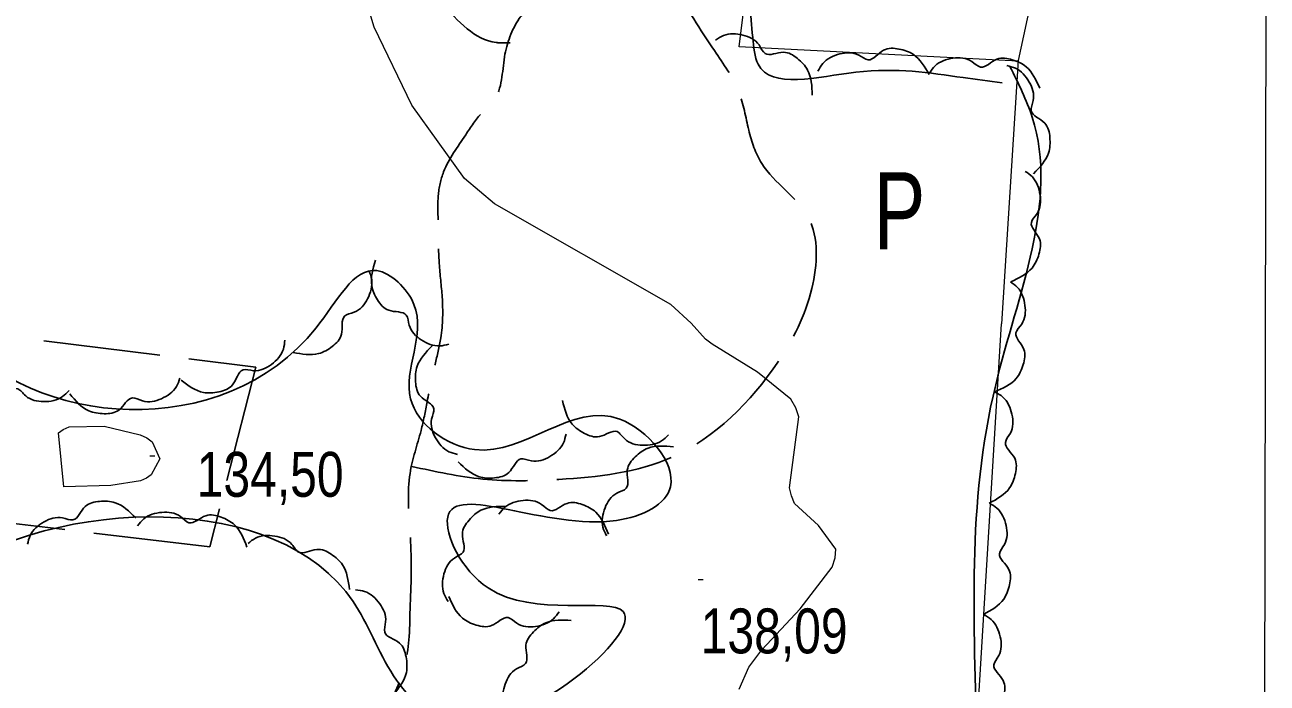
# Model space of a CAD drawing. Extents: x 483843 to 488449, y 4381269 to 4384483.
# Drawn here: x 487435.9 to 487678, y 4383843 to 4383971.3 of the extents above; entities that cross this region are included whole.
import ezdxf
from ezdxf.enums import TextEntityAlignment as Align

# ---------------------------------------------------------------- set-up
doc = ezdxf.new("R2010")
doc.units = 0
doc.header["$LTSCALE"] = 3.8
doc.linetypes.add('LONG_DASHED', pattern=[7.5, 6, -1.5])
for name, color, linetype, lineweight in [('1', 7, 'Continuous', 13), ('25', 7, 'LONG_DASHED', 25), ('27', 7, 'Continuous', 25), ('38', 7, 'Continuous', 25), ('51', 7, 'Continuous', 13), ('7', 7, 'Continuous', 13), ('9', 7, 'Continuous', 13)]:
    doc.layers.add(name, color=color, linetype=linetype, lineweight=lineweight)
doc.layers.add('31', color=7, linetype='Continuous')

msp = doc.modelspace()

# ---------------------------------------------------------------- linework, layer by layer
at = {"layer": '1'}
msp.add_lwpolyline([(484100.5, 4384135.8), (487678, 4384129), (487674.1, 4381816.7), (484095.6, 4381823.6)], close=True, dxfattribs=at)
at = {"layer": '25'}
msp.add_lwpolyline([(487411.27, 4383913.2), (487480.92, 4383904.56), (487471.94, 4383869.57), (487401.49, 4383877.88)], dxfattribs=at)
at = {"layer": '27'}
for points in [[(487556.83, 4384129.35), (487561.53, 4384111.57), (487568.07, 4384100.07), (487569.9, 4384096.67), (487571.46, 4384092.48), (487569.63, 4384086.47), (487562.58, 4384082.29), (487547.42, 4384076.27), (487542.2, 4384071.05), (487539.06, 4384064.77), (487538.28, 4384057.45), (487537.76, 4384046.47), (487535.66, 4384036.8), (487526, 4384031.83), (487513.45, 4384026.6), (487507.97, 4384022.94), (487505.88, 4384016.41), (487513.72, 4384008.04), (487526, 4384000.72), (487546.64, 4384000.2), (487558.66, 4384005.43), (487566.76, 4384008.83), (487572.51, 4383999.68), (487576.43, 4383981.64), (487577.73, 4383968.83), (487578.78, 4383963.6), (487597.86, 4383962.03), (487618.76, 4383960.98), (487626.34, 4383959.94)], [(487480.78, 4383675.34), (487466.96, 4383660.21), (487380.11, 4383656.26), (487340.64, 4383660.21), (487339.32, 4383667.45), (487372.88, 4383775.35), (487398.54, 4383822.06), (487407.09, 4383835.22), (487411.04, 4383855.62), (487418.93, 4383863.51), (487499.86, 4383858.91), (487507.75, 4383844.43), (487520.25, 4383835.22), (487552.49, 4383856.93), (487526.17, 4383861.54), (487518.28, 4383875.36), (487551.18, 4383874.7), (487561.7, 4383881.28), (487551.83, 4383894.44), (487523.54, 4383888.51), (487511.04, 4383898.38), (487511.7, 4383916.81), (487504.46, 4383923.38), (487492.62, 4383912.2), (487422.22, 4383911.54), (487414.98, 4383942.46), (487426.17, 4383977.33), (487432.75, 4384004.31), (487446.57, 4384016.15), (487455.12, 4384015.49), (487461.04, 4383991.81), (487480.78, 4383982.6), (487489.33, 4383987.2), (487485.38, 4384009.57), (487466.3, 4384031.29), (487457.75, 4384079.97), (487466.3, 4384109.58), (487464.99, 4384121.42), (487438.67, 4384125.37)], [(487570.49, 4383968.31), (487572.03, 4383969.19), (487575.82, 4383969.27), (487578.97, 4383967.35), (487580.16, 4383965.68), (487583.71, 4383965.93), (487586.44, 4383964.73), (487588.44, 4383962.46), (487589.35, 4383957.59)], [(487590.45, 4383962.25), (487591.4, 4383963.75), (487594.71, 4383965.59), (487598.4, 4383965.38), (487600.23, 4383964.45), (487603.25, 4383966.33), (487606.23, 4383966.55), (487609.06, 4383965.48), (487612.14, 4383961.6)], [(487612.18, 4383961.88), (487613.28, 4383963.28), (487616.77, 4383964.76), (487620.41, 4383964.14), (487622.14, 4383963.03), (487625.34, 4383964.58), (487628.32, 4383964.47), (487631.02, 4383963.11), (487633.68, 4383958.92)], [(487627.86, 4383963.16), (487632.22, 4383953.27), (487625.09, 4383901.15), (487621.38, 4383830.14), (487609.92, 4383774.03), (487540.44, 4383759.04), (487517.85, 4383758.31), (487493.54, 4383748.45), (487489.69, 4383720.6), (487489.02, 4383694.79), (487485.19, 4383680.06)], [(487627.26, 4383963.33), (487628.96, 4383962.82), (487631.63, 4383960.13), (487632.41, 4383956.53), (487632.01, 4383954.51), (487634.64, 4383952.12), (487635.65, 4383949.3), (487635.39, 4383946.29), (487632.49, 4383942.27)], [(487630.84, 4383942.72), (487632.24, 4383941.63), (487633.74, 4383938.14), (487633.15, 4383934.5), (487632.04, 4383932.77), (487633.61, 4383929.58), (487633.53, 4383926.59), (487632.18, 4383923.88), (487628.01, 4383921.2)], [(487518.49, 4383909.04), (487516.74, 4383908.71), (487513.14, 4383909.89), (487510.79, 4383912.74), (487510.22, 4383914.71), (487506.79, 4383915.65), (487504.61, 4383917.69), (487503.47, 4383920.48), (487504.22, 4383925.39)], [(487502.97, 4383923.31), (487503.48, 4383921.61), (487502.67, 4383917.91), (487500.08, 4383915.28), (487498.17, 4383914.51), (487497.6, 4383911), (487495.79, 4383908.62), (487493.13, 4383907.2), (487488.17, 4383907.44)], [(487627.95, 4383921.21), (487629.34, 4383920.1), (487630.8, 4383916.6), (487630.17, 4383912.97), (487629.04, 4383911.25), (487630.58, 4383908.04), (487630.45, 4383905.06), (487629.08, 4383902.36), (487624.88, 4383899.73)], [(487486.55, 4383909.85), (487486.26, 4383908.1), (487483.92, 4383905.11), (487480.44, 4383903.88), (487478.39, 4383904.02), (487476.34, 4383901.11), (487473.68, 4383899.76), (487470.66, 4383899.64), (487466.31, 4383902.02)], [(487520.22, 4383887.58), (487518.53, 4383888.1), (487515.89, 4383890.83), (487515.16, 4383894.46), (487515.58, 4383896.46), (487512.99, 4383898.9), (487512.02, 4383901.71), (487512.32, 4383904.73), (487515.28, 4383908.71)], [(487444.5, 4383900.05), (487443.22, 4383898.83), (487439.55, 4383897.86), (487436.03, 4383898.97), (487434.48, 4383900.32), (487431.09, 4383899.24), (487428.16, 4383899.76), (487425.67, 4383901.49), (487423.64, 4383906.01)], [(487466.1, 4383902.45), (487465.43, 4383900.8), (487462.48, 4383898.42), (487458.82, 4383898), (487456.85, 4383898.59), (487454.2, 4383896.22), (487451.31, 4383895.5), (487448.34, 4383896.06), (487444.63, 4383899.35)], [(487625.01, 4383899.72), (487626.49, 4383898.74), (487628.26, 4383895.38), (487627.95, 4383891.7), (487626.98, 4383889.89), (487628.79, 4383886.83), (487628.94, 4383883.85), (487627.81, 4383881.04), (487623.85, 4383878.05)], [(487561.29, 4383891.36), (487559.96, 4383890.19), (487556.26, 4383889.35), (487552.79, 4383890.6), (487551.29, 4383892), (487547.86, 4383891.04), (487544.95, 4383891.67), (487542.53, 4383893.49), (487540.66, 4383898.08)], [(487541.35, 4383891.53), (487540.86, 4383889.83), (487538.19, 4383887.13), (487534.59, 4383886.31), (487532.57, 4383886.69), (487530.2, 4383884.04), (487527.4, 4383883), (487524.39, 4383883.23), (487520.34, 4383886.09)], [(487549.23, 4383871.73), (487548.55, 4383873.37), (487548.95, 4383877.14), (487551.27, 4383880.02), (487553.08, 4383880.98), (487553.29, 4383884.53), (487554.84, 4383887.09), (487557.33, 4383888.78), (487562.29, 4383889.06)], [(487436.4, 4383870.06), (487436.91, 4383871.76), (487439.61, 4383874.43), (487443.22, 4383875.2), (487445.24, 4383874.8), (487447.64, 4383877.42), (487450.45, 4383878.42), (487453.46, 4383878.16), (487457.48, 4383875.24)], [(487528.28, 4383875.93), (487529.44, 4383877.27), (487532.99, 4383878.59), (487536.6, 4383877.82), (487538.28, 4383876.63), (487541.54, 4383878.03), (487544.52, 4383877.79), (487547.15, 4383876.31), (487549.62, 4383872)], [(487623.86, 4383878.05), (487625.34, 4383877.07), (487627.11, 4383873.71), (487626.8, 4383870.03), (487625.83, 4383868.22), (487627.64, 4383865.16), (487627.78, 4383862.18), (487626.65, 4383859.37), (487622.7, 4383856.38)], [(487457.85, 4383873.67), (487459.03, 4383875), (487462.6, 4383876.28), (487466.2, 4383875.47), (487467.86, 4383874.26), (487471.14, 4383875.63), (487474.11, 4383875.36), (487476.74, 4383873.85), (487479.15, 4383869.52)], [(487518.37, 4383858.92), (487517.53, 4383860.49), (487517.56, 4383864.28), (487519.58, 4383867.38), (487521.3, 4383868.51), (487521.14, 4383872.06), (487522.44, 4383874.76), (487524.77, 4383876.69), (487529.67, 4383877.45)], [(487479.37, 4383870.21), (487480.82, 4383871.24), (487484.59, 4383871.66), (487487.91, 4383870.04), (487489.25, 4383868.49), (487492.76, 4383869.06), (487495.59, 4383868.12), (487497.79, 4383866.05), (487499.15, 4383861.27)], [(487500.34, 4383861.19), (487502.09, 4383860.87), (487505.03, 4383858.47), (487506.19, 4383854.97), (487506.01, 4383852.92), (487508.87, 4383850.82), (487510.17, 4383848.13), (487510.23, 4383845.1), (487507.76, 4383840.8)], [(487539.99, 4383856.92), (487538.89, 4383855.53), (487535.4, 4383854.05), (487531.76, 4383854.66), (487530.04, 4383855.77), (487526.84, 4383854.22), (487523.85, 4383854.32), (487521.15, 4383855.68), (487518.5, 4383859.87)], [(487622.73, 4383856.38), (487624.21, 4383855.4), (487625.98, 4383852.04), (487625.68, 4383848.36), (487624.72, 4383846.55), (487626.53, 4383843.49), (487626.68, 4383840.51), (487625.55, 4383837.71), (487621.6, 4383834.71)], [(487529.95, 4383837.43), (487529.21, 4383839.04), (487529.49, 4383842.83), (487531.69, 4383845.79), (487533.47, 4383846.81), (487533.54, 4383850.38), (487535, 4383852.98), (487537.44, 4383854.77), (487542.38, 4383855.22)]]:
    msp.add_spline(points, degree=3, dxfattribs=at)
at = {"layer": '38', "linetype": 'LONG_DASHED'}
for points in [[(487547.94, 4384004.45), (487546.84, 4383996.36), (487544.14, 4383990.85), (487540.52, 4383984.6), (487537.59, 4383978.94), (487535.45, 4383976.34), (487532.24, 4383972.48), (487529.36, 4383965.02), (487527.29, 4383956.57), (487525, 4383954.2), (487521.79, 4383949.82), (487517.48, 4383942.61), (487516.44, 4383937.97), (487516.39, 4383934.37), (487516.63, 4383924.76), (487517.21, 4383918.22), (487516.95, 4383910.27), (487515.82, 4383905.11), (487514.29, 4383897.85), (487513.09, 4383892.24), (487510.94, 4383883.87), (487510.93, 4383872.69), (487511.18, 4383863.68), (487510.93, 4383856.86), (487510.78, 4383852.06), (487508.39, 4383842.04), (487502.85, 4383832.36), (487500.82, 4383827.14), (487500.01, 4383817.85), (487493.66, 4383803.45), (487491.87, 4383794.33), (487491.75, 4383785.4), (487491.79, 4383778.12), (487491.4, 4383771.75), (487490.08, 4383763.59), (487487.93, 4383754.76), (487484.11, 4383749.64), (487481.9, 4383742.02), (487482.53, 4383733.61), (487483.04, 4383727.52), (487484.06, 4383720.53), (487484.66, 4383714.74), (487484.73, 4383704.31), (487484.48, 4383697.33), (487483.74, 4383692.47), (487483.37, 4383688.05), (487483.28, 4383681.22), (487483.38, 4383677.77), (487483.64, 4383674.91), (487483.72, 4383670.26), (487483.46, 4383662.76)], [(487511.29, 4383885.22), (487525.11, 4383882.77), (487539.96, 4383882.7), (487562.01, 4383887.04), (487582.61, 4383905.51), (487589.27, 4383919.89), (487588.57, 4383933.71), (487579.49, 4383944.27), (487576.96, 4383950.76), (487575.04, 4383958.21), (487570.27, 4383966.24), (487562.42, 4383978.73)], [(487517.13, 4383975.55), (487527.75, 4383967.82), (487530.43, 4383967.77)]]:
    msp.add_spline(points, degree=3, dxfattribs=at)
at = {"layer": '51'}
for points in [[(487629.45, 4383964.21), (487575.09, 4383966.99), (487587.12, 4384063.24)], [(487650.27, 4384060.84), (487645.41, 4384030.97), (487640.34, 4384001.33), (487635.07, 4383990.22), (487629.45, 4383964.34), (487626.24, 4383912.98)], [(487614.29, 4383675.89), (487621.82, 4383840.41), (487626.24, 4383912.98)]]:
    msp.add_lwpolyline(points, dxfattribs=at)
at = {"layer": '7'}
for p, q in [((487460.21, 4383887.29), (487461.21, 4383887.29)), ((487567.1, 4383863.17), (487568.1, 4383863.17))]:
    msp.add_line(p, q, dxfattribs=at)
at = {"layer": '9'}
msp.add_lwpolyline([(487575.1, 4383841.83), (487576.95, 4383846.09), (487579.53, 4383849.49), (487587, 4383857.5), (487593.19, 4383865.59), (487593.81, 4383867.44), (487593.95, 4383869.11), (487590.54, 4383873.71), (487585.9, 4383878), (487585.27, 4383879.48), (487584.92, 4383881.07), (487586.75, 4383894.91), (487586.12, 4383896.66), (487585.15, 4383898.32), (487578.68, 4383903.62), (487569.85, 4383909.03), (487568.56, 4383910.02), (487565.76, 4383913.12), (487561.78, 4383916.76), (487527.4, 4383936.37), (487521.54, 4383941.3), (487511.27, 4383955.63), (487503.97, 4383970.8), (487482.31, 4384042.74)], dxfattribs=at)
msp.add_lwpolyline([(487443.44, 4383881.26), (487442.42, 4383891.8), (487443.31, 4383892.45), (487444.5, 4383892.92), (487451.33, 4383893.05), (487458.36, 4383891.41), (487459.67, 4383890.77), (487460.71, 4383890.04), (487462.18, 4383886.72), (487460.51, 4383883.58), (487459.58, 4383882.96), (487458.44, 4383882.45), (487452.6, 4383881.53)], close=True, dxfattribs=at)

# ---------------------------------------------------------------- texts
at = {"layer": '31', "width": 0.75}
msp.add_text('P', height=15, dxfattribs=at).set_placement((487606.35, 4383927.55), align=Align.CENTER)
at = {"layer": '7', "width": 0.8}
for s, p in [('134,50', (487469.36, 4383879.31)), ('138,09', (487567.6, 4383848.8))]:
    msp.add_text(s, height=8.75, dxfattribs=at).set_placement(p)

doc.saveas('drawing.dxf')
